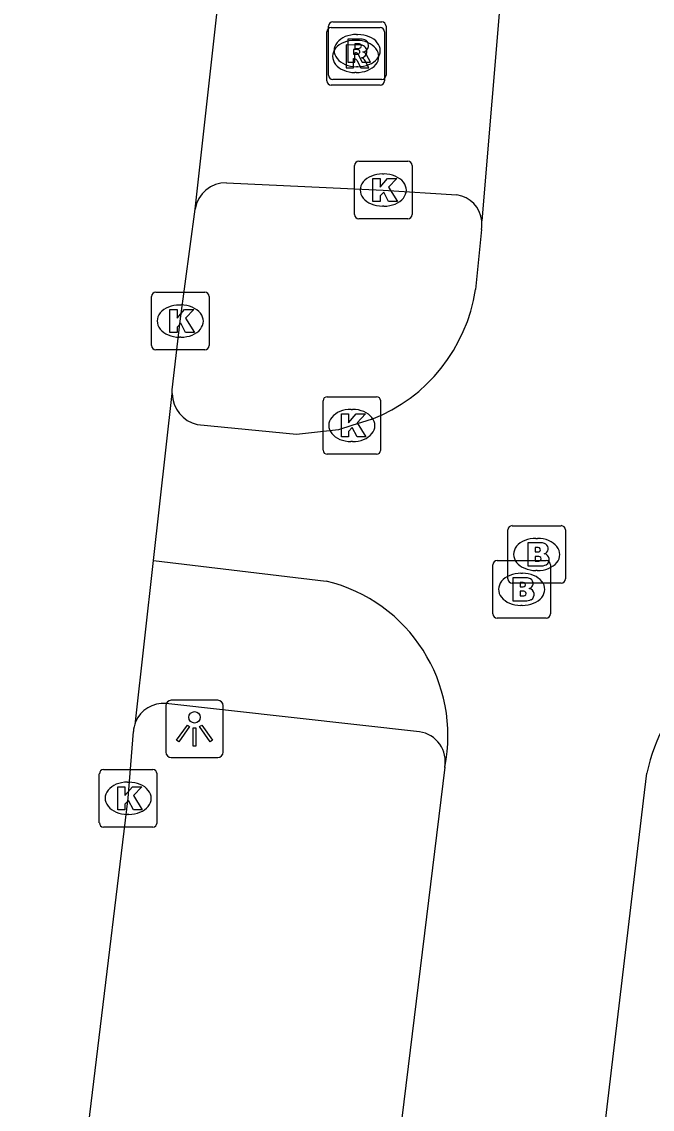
# Model space of a CAD drawing. Extents: x 161243 to 161752, y 384138 to 384885.
# Drawn here: x 161300.92 to 161311.87, y 384646.58 to 384665.48 of the extents above; entities that cross this region are included whole.
import ezdxf

# ---------------------------------------------------------------- set-up
doc = ezdxf.new("R2010")
doc.units = 0
for name, color, linetype in [('IMGEO_Brandkraan', 7, 'Continuous'), ('IMGEO_Fietspad_gesloten', 7, 'Continuous'), ('IMGEO_Kolk', 7, 'Continuous'), ('IMGEO_Lichtpunt', 7, 'Continuous'), ('IMGEO_OVBaan_gesloten', 7, 'Continuous'), ('IMGEO_Rijbaan_lokaal_gesloten', 7, 'Continuous'), ('IMGEO_Rioolput', 7, 'Continuous'), ('IMGEO_Voetpad_open', 7, 'Continuous')]:
    doc.layers.add(name, color=color, linetype=linetype)

msp = doc.modelspace()

# ---------------------------------------------------------------- linework, layer by layer
at = {"layer": 'IMGEO_Brandkraan'}
for p, q in [((161309.434, 384656.724), (161310.286, 384656.724)), ((161309.359, 384655.798), (161309.359, 384656.65)), ((161310.36, 384656.65), (161310.36, 384655.798)), ((161309.847, 384656.504), (161309.872, 384656.504)), ((161309.098, 384655.192), (161309.098, 384656.044)), ((161309.173, 384656.118), (161310.025, 384656.118)), ((161310.099, 384656.044), (161310.099, 384655.192)), ((161309.586, 384655.898), (161309.611, 384655.898)), ((161309.87, 384655.944), (161309.845, 384655.944)), ((161310.286, 384655.724), (161309.434, 384655.724)), ((161309.609, 384655.338), (161309.584, 384655.338)), ((161310.025, 384655.118), (161309.173, 384655.118))]:
    msp.add_line(p, q, dxfattribs=at)
for points in [[(161309.434, 384656.724), (161310.286, 384656.724)], [(161309.359, 384655.798), (161309.359, 384656.65)], [(161310.36, 384656.65), (161310.36, 384655.798)], [(161309.707, 384656.424), (161309.707, 384656.024), (161309.92, 384656.024)], [(161309.938, 384656.424), (161309.707, 384656.424)], [(161309.886, 384656.343), (161309.832, 384656.343), (161309.832, 384656.267)], [(161309.832, 384656.267), (161309.885, 384656.267)], [(161309.894, 384656.191), (161309.832, 384656.191), (161309.832, 384656.11)], [(161309.098, 384655.192), (161309.098, 384656.044)], [(161309.173, 384656.118), (161310.025, 384656.118)], [(161309.832, 384656.11), (161309.894, 384656.11)], [(161310.099, 384656.044), (161310.099, 384655.192)], [(161309.446, 384655.818), (161309.446, 384655.418), (161309.659, 384655.418)], [(161309.677, 384655.818), (161309.446, 384655.818)], [(161310.286, 384655.724), (161309.434, 384655.724)], [(161309.625, 384655.737), (161309.571, 384655.737), (161309.571, 384655.661)], [(161309.571, 384655.661), (161309.624, 384655.661)], [(161309.633, 384655.585), (161309.571, 384655.585), (161309.571, 384655.504)], [(161309.571, 384655.504), (161309.633, 384655.504)], [(161310.025, 384655.118), (161309.173, 384655.118)]]:
    msp.add_lwpolyline(points, dxfattribs=at)
for centre, radius, start, end in [((161309.436, 384656.648), 0.0765, 91.552, 178.448), ((161309.436, 384656.648), 0.0765, 91.552, 178.448), ((161310.284, 384656.648), 0.0765, 1.552, 88.448), ((161310.284, 384656.648), 0.0765, 1.552, 88.448), ((161309.887, 384656.305), 0.0379, 267.8285, 90.9355), ((161309.942, 384656.279), 0.145, 59.4692, 91.5367), ((161309.967, 384656.326), 0.0922, 285.5137, 58.1501), ((161309.895, 384656.15), 0.0404, 269.8759, 90.5077), ((161309.972, 384656.134), 0.105, 301.3115, 78.989), ((161309.175, 384656.042), 0.0765, 91.552, 178.448), ((161309.175, 384656.042), 0.0765, 91.552, 178.448), ((161309.926, 384656.275), 0.251, 268.6676, 293.5347), ((161310.023, 384656.042), 0.0765, 1.552, 88.448), ((161310.023, 384656.042), 0.0765, 1.552, 88.448), ((161309.436, 384655.8), 0.0765, 181.552, 268.448), ((161309.436, 384655.8), 0.0765, 181.552, 268.448), ((161309.681, 384655.673), 0.145, 59.4692, 91.5367), ((161309.706, 384655.72), 0.0922, 285.5137, 58.1501), ((161310.284, 384655.8), 0.0765, 271.552, 358.448), ((161310.284, 384655.8), 0.0765, 271.552, 358.448), ((161309.626, 384655.699), 0.0379, 267.8285, 90.9355), ((161309.634, 384655.544), 0.0404, 269.8759, 90.5077), ((161309.711, 384655.528), 0.105, 301.3115, 78.989), ((161309.665, 384655.669), 0.251, 268.6676, 293.5347), ((161309.175, 384655.194), 0.0765, 181.552, 268.448), ((161309.175, 384655.194), 0.0765, 181.552, 268.448), ((161310.023, 384655.194), 0.0765, 271.552, 358.448), ((161310.023, 384655.194), 0.0765, 271.552, 358.448)]:
    msp.add_arc(centre, radius, start, end, dxfattribs=at)
for centre, major_axis, ratio, start_param, end_param in [((161309.846, 384656.224), (-0.387, 0.002), 0.722429, 4.712389, 7.853982), ((161309.871, 384656.224), (-0.39, 0.002), 0.717154, 1.570796, 4.712389), ((161309.585, 384655.618), (-0.387, 0.002), 0.722429, 4.712389, 7.853982), ((161309.61, 384655.618), (-0.39, 0.002), 0.717154, 1.570796, 4.712389)]:
    msp.add_ellipse(centre, major_axis=major_axis, ratio=ratio, start_param=start_param, end_param=end_param, dxfattribs=at)
at = {"layer": 'IMGEO_Fietspad_gesloten'}
for points in [[(161308.899, 384661.871), (161308.796, 384660.826)], [(161307, 384658.575), (161306.65, 384658.465), (161306.421, 384658.39), (161305.688, 384658.307), (161303.966, 384658.479)], [(161303.207, 384656.117), (161306.204, 384655.76)], [(161270.005, 384301.578), (161270.134, 384303.063), (161273.019, 384327.449), (161276.269, 384355.259), (161281.811, 384402.692), (161289.671, 384470.352), (161296.755, 384531.182), (161299.82, 384554.106), (161304.483, 384590.763), (161310.58, 384642.356), (161311.044, 384646.284), (161311.712, 384651.942), (161311.774, 384652.424)], [(161308.263, 384652.525), (161306.453, 384637.728)]]:
    msp.add_lwpolyline(points, dxfattribs=at)
for centre, radius, start, end in [((161308.436, 384661.965), 0.473, 348.576, 6.8428), ((161305.951, 384661.254), 2.877, 291.3802, 351.4494), ((161304.099, 384659.033), 0.569, 181.4702, 256.469), ((161305.558, 384653.076), 2.761, 348.4852, 76.4663), ((161314.762, 384651.795), 3.054, 99.014, 168.1084)]:
    msp.add_arc(centre, radius, start, end, dxfattribs=at)
at = {"layer": 'IMGEO_Kolk'}
for p, q in [((161306.695, 384662.13), (161306.695, 384662.982)), ((161306.77, 384663.056), (161307.622, 384663.056)), ((161307.696, 384662.982), (161307.696, 384662.13)), ((161307.183, 384662.836), (161307.208, 384662.836)), ((161307.206, 384662.276), (161307.181, 384662.276)), ((161307.622, 384662.056), (161306.77, 384662.056)), ((161303.17, 384659.853), (161303.17, 384660.705)), ((161303.245, 384660.779), (161304.097, 384660.779)), ((161304.171, 384660.705), (161304.171, 384659.853)), ((161303.658, 384660.559), (161303.683, 384660.559)), ((161303.681, 384659.999), (161303.656, 384659.999)), ((161304.097, 384659.779), (161303.245, 384659.779)), ((161306.149, 384658.039), (161306.149, 384658.891)), ((161306.224, 384658.965), (161307.076, 384658.965)), ((161307.15, 384658.891), (161307.15, 384658.039)), ((161306.637, 384658.745), (161306.662, 384658.745)), ((161306.66, 384658.185), (161306.635, 384658.185)), ((161307.076, 384657.965), (161306.224, 384657.965)), ((161302.265, 384651.561), (161302.265, 384652.413)), ((161302.34, 384652.487), (161303.192, 384652.487)), ((161303.266, 384652.413), (161303.266, 384651.561)), ((161302.753, 384652.267), (161302.778, 384652.267)), ((161302.776, 384651.707), (161302.751, 384651.707)), ((161303.192, 384651.487), (161302.34, 384651.487))]:
    msp.add_line(p, q, dxfattribs=at)
for points in [[(161306.695, 384662.13), (161306.695, 384662.982)], [(161306.77, 384663.056), (161307.622, 384663.056)], [(161307.696, 384662.982), (161307.696, 384662.13)], [(161307.016, 384662.756), (161307.139, 384662.756), (161307.139, 384662.605), (161307.269, 384662.756), (161307.433, 384662.756), (161307.287, 384662.605), (161307.44, 384662.356), (161307.288, 384662.356), (161307.203, 384662.52), (161307.139, 384662.453), (161307.139, 384662.356), (161307.016, 384662.356), (161307.016, 384662.756)], [(161307.622, 384662.056), (161306.77, 384662.056)], [(161303.17, 384659.853), (161303.17, 384660.705)], [(161303.245, 384660.779), (161304.097, 384660.779)], [(161304.171, 384660.705), (161304.171, 384659.853)], [(161303.491, 384660.479), (161303.614, 384660.479), (161303.614, 384660.328), (161303.744, 384660.479), (161303.908, 384660.479), (161303.762, 384660.328), (161303.915, 384660.079), (161303.763, 384660.079), (161303.678, 384660.243), (161303.614, 384660.176), (161303.614, 384660.079), (161303.491, 384660.079), (161303.491, 384660.479)], [(161304.097, 384659.779), (161303.245, 384659.779)], [(161306.149, 384658.039), (161306.149, 384658.891)], [(161306.224, 384658.965), (161307.076, 384658.965)], [(161307.15, 384658.891), (161307.15, 384658.039)], [(161306.47, 384658.665), (161306.593, 384658.665), (161306.593, 384658.514), (161306.723, 384658.665), (161306.887, 384658.665), (161306.741, 384658.514), (161306.894, 384658.265), (161306.742, 384658.265), (161306.657, 384658.429), (161306.593, 384658.362), (161306.593, 384658.265), (161306.47, 384658.265), (161306.47, 384658.665)], [(161307.076, 384657.965), (161306.224, 384657.965)], [(161302.265, 384651.561), (161302.265, 384652.413)], [(161302.34, 384652.487), (161303.192, 384652.487)], [(161303.266, 384652.413), (161303.266, 384651.561)], [(161302.586, 384652.187), (161302.709, 384652.187), (161302.709, 384652.036), (161302.839, 384652.187), (161303.003, 384652.187), (161302.857, 384652.036), (161303.01, 384651.787), (161302.858, 384651.787), (161302.773, 384651.951), (161302.709, 384651.884), (161302.709, 384651.787), (161302.586, 384651.787), (161302.586, 384652.187)], [(161303.192, 384651.487), (161302.34, 384651.487)]]:
    msp.add_lwpolyline(points, dxfattribs=at)
for centre, start, end in [((161306.772, 384662.98), 91.552, 178.448), ((161306.772, 384662.98), 91.552, 178.448), ((161307.62, 384662.98), 1.552, 88.448), ((161307.62, 384662.98), 1.552, 88.448), ((161306.772, 384662.132), 181.552, 268.448), ((161306.772, 384662.132), 181.552, 268.448), ((161307.62, 384662.132), 271.552, 358.448), ((161307.62, 384662.132), 271.552, 358.448), ((161303.247, 384660.703), 91.552, 178.448), ((161303.247, 384660.703), 91.552, 178.448), ((161304.095, 384660.703), 1.552, 88.448), ((161304.095, 384660.703), 1.552, 88.448), ((161303.247, 384659.855), 181.552, 268.448), ((161303.247, 384659.855), 181.552, 268.448), ((161304.095, 384659.855), 271.552, 358.448), ((161304.095, 384659.855), 271.552, 358.448), ((161306.226, 384658.889), 91.552, 178.448), ((161306.226, 384658.889), 91.552, 178.448), ((161307.074, 384658.889), 1.552, 88.448), ((161307.074, 384658.889), 1.552, 88.448), ((161306.226, 384658.041), 181.552, 268.448), ((161306.226, 384658.041), 181.552, 268.448), ((161307.074, 384658.041), 271.552, 358.448), ((161307.074, 384658.041), 271.552, 358.448), ((161302.342, 384652.411), 91.552, 178.448), ((161302.342, 384652.411), 91.552, 178.448), ((161303.19, 384652.411), 1.552, 88.448), ((161303.19, 384652.411), 1.552, 88.448), ((161302.342, 384651.563), 181.552, 268.448), ((161302.342, 384651.563), 181.552, 268.448), ((161303.19, 384651.563), 271.552, 358.448), ((161303.19, 384651.563), 271.552, 358.448)]:
    msp.add_arc(centre, 0.0765, start, end, dxfattribs=at)
for centre, major_axis, ratio, start_param, end_param in [((161307.182, 384662.556), (-0.387, 0.002), 0.722429, 4.712389, 7.853982), ((161307.207, 384662.556), (-0.39, 0.002), 0.717154, 1.570796, 4.712389), ((161303.657, 384660.279), (-0.387, 0.002), 0.722429, 4.712389, 7.853982), ((161303.682, 384660.279), (-0.39, 0.002), 0.717154, 1.570796, 4.712389), ((161306.636, 384658.465), (-0.387, 0.002), 0.722429, 4.712389, 7.853982), ((161306.661, 384658.465), (-0.39, 0.002), 0.717154, 1.570796, 4.712389), ((161302.752, 384651.987), (-0.387, 0.002), 0.722429, 4.712389, 7.853982), ((161302.777, 384651.987), (-0.39, 0.002), 0.717154, 1.570796, 4.712389)]:
    msp.add_ellipse(centre, major_axis=major_axis, ratio=ratio, start_param=start_param, end_param=end_param, dxfattribs=at)
at = {"layer": 'IMGEO_Lichtpunt'}
for p, q in [((161304.322, 384653.691), (161303.514, 384653.691)), ((161304.322, 384653.691), (161303.514, 384653.691)), ((161303.42, 384653.596), (161303.42, 384652.789)), ((161303.42, 384653.596), (161303.42, 384652.789)), ((161304.416, 384652.789), (161304.416, 384653.596)), ((161304.416, 384652.789), (161304.416, 384653.596)), ((161303.514, 384652.695), (161304.322, 384652.695)), ((161303.514, 384652.695), (161304.322, 384652.695))]:
    msp.add_line(p, q, dxfattribs=at)
for points in [[(161303.794, 384653.26), (161303.833, 384653.232), (161303.645, 384652.97), (161303.607, 384652.997), (161303.794, 384653.26)], [(161303.896, 384653.212), (161303.943, 384653.212), (161303.943, 384652.89), (161303.896, 384652.89), (161303.896, 384653.212)], [(161304.006, 384653.232), (161304.044, 384653.259), (161304.231, 384652.997), (161304.192, 384652.969), (161304.006, 384653.232)]]:
    msp.add_lwpolyline(points, dxfattribs=at)
msp.add_circle((161303.919, 384653.394), 0.0994, dxfattribs=at)
for centre, start, end in [((161303.514, 384653.596), 90, 180), ((161303.514, 384653.596), 90, 180), ((161304.322, 384653.596), 0, 90), ((161304.322, 384653.596), 0, 90), ((161303.514, 384652.789), 180, 270), ((161303.514, 384652.789), 180, 270), ((161304.322, 384652.789), 270, 0), ((161304.322, 384652.789), 270, 360)]:
    msp.add_arc(centre, 0.0946, start, end, dxfattribs=at)
at = {"layer": 'IMGEO_OVBaan_gesloten'}
for points in [[(161303.932, 384662.223), (161304.91, 384671.043)], [(161303.53, 384659.018), (161303.532, 384659.083), (161303.671, 384660.279), (161303.932, 384662.223)], [(161303.207, 384656.117), (161303.53, 384659.018)], [(161302.895, 384653.315), (161303.207, 384656.117)], [(161301.117, 384638.364), (161302.766, 384651.987), (161302.856, 384653.145)]]:
    msp.add_lwpolyline(points, dxfattribs=at)
msp.add_arc((161303.35, 384653.121), 0.494, 156.9128, 177.2457, dxfattribs=at)
at = {"layer": 'IMGEO_Rijbaan_lokaal_gesloten'}
for points in [[(161309.608, 384670.412), (161308.905, 384662.021)], [(161304.473, 384662.682), (161307.196, 384662.556), (161308.474, 384662.472)]]:
    msp.add_lwpolyline(points, dxfattribs=at)
for centre, radius, start, end in [((161304.463, 384662.146), 0.537, 88.922, 171.7024), ((161308.397, 384661.967), 0.511, 6.0498, 81.3522)]:
    msp.add_arc(centre, radius, start, end, dxfattribs=at)
at = {"layer": 'IMGEO_Rioolput'}
for p, q in [((161306.242, 384664.553), (161306.242, 384665.405)), ((161306.317, 384665.479), (161307.169, 384665.479)), ((161307.243, 384665.405), (161307.243, 384664.553)), ((161306.216, 384664.452), (161306.216, 384665.304)), ((161306.291, 384665.378), (161307.143, 384665.378)), ((161306.73, 384665.259), (161306.755, 384665.259)), ((161307.217, 384665.304), (161307.217, 384664.452)), ((161306.704, 384665.158), (161306.729, 384665.158)), ((161306.753, 384664.699), (161306.728, 384664.699)), ((161307.169, 384664.479), (161306.317, 384664.479)), ((161306.727, 384664.598), (161306.702, 384664.598)), ((161307.143, 384664.378), (161306.291, 384664.378))]:
    msp.add_line(p, q, dxfattribs=at)
for points in [[(161306.242, 384664.553), (161306.242, 384665.405)], [(161306.317, 384665.479), (161307.169, 384665.479)], [(161307.243, 384665.405), (161307.243, 384664.553)], [(161306.216, 384664.452), (161306.216, 384665.304)], [(161306.291, 384665.378), (161307.143, 384665.378)], [(161307.217, 384665.304), (161307.217, 384664.452)], [(161306.805, 384665.076), (161306.553, 384665.078), (161306.553, 384664.678)], [(161306.831, 384665.177), (161306.579, 384665.179), (161306.579, 384664.779)], [(161306.757, 384665.098), (161306.703, 384665.098), (161306.703, 384665.017)], [(161306.553, 384664.678), (161306.677, 384664.678), (161306.677, 384664.84), (161306.688, 384664.84)], [(161306.579, 384664.779), (161306.703, 384664.779), (161306.703, 384664.941), (161306.714, 384664.941)], [(161306.731, 384664.997), (161306.677, 384664.997), (161306.677, 384664.916)], [(161306.677, 384664.916), (161306.729, 384664.916)], [(161306.703, 384665.017), (161306.755, 384665.017)], [(161306.761, 384664.912), (161306.832, 384664.779), (161306.972, 384664.779), (161306.907, 384664.905)], [(161306.735, 384664.811), (161306.806, 384664.678), (161306.946, 384664.678), (161306.881, 384664.804)], [(161307.169, 384664.479), (161306.317, 384664.479)], [(161307.143, 384664.378), (161306.291, 384664.378)]]:
    msp.add_lwpolyline(points, dxfattribs=at)
for centre, radius, start, end in [((161306.319, 384665.403), 0.0765, 91.552, 178.448), ((161306.319, 384665.403), 0.0765, 91.552, 178.448), ((161307.167, 384665.403), 0.0765, 1.552, 88.448), ((161307.167, 384665.403), 0.0765, 1.552, 88.448), ((161306.293, 384665.302), 0.0765, 91.552, 178.448), ((161306.293, 384665.302), 0.0765, 91.552, 178.448), ((161307.141, 384665.302), 0.0765, 1.552, 88.448), ((161307.141, 384665.302), 0.0765, 1.552, 88.448), ((161306.739, 384665.206), 0.19, 274.7715, 282.9687), ((161306.763, 384665.002), 0.0964, 77.0061, 93.1865), ((161306.777, 384665.059), 0.0378, 276.6634, 79.6772), ((161306.804, 384664.966), 0.109, 350.3612, 89.416), ((161306.83, 384665.067), 0.109, 350.3612, 89.416), ((161306.828, 384665.067), 0.112, 277.5842, 350.9817), ((161306.687, 384664.787), 0.0533, 26.0293, 88.6989), ((161306.713, 384664.888), 0.0533, 26.0293, 88.6989), ((161306.713, 384665.105), 0.19, 274.7715, 282.9687), ((161306.737, 384664.901), 0.0964, 77.0061, 93.1865), ((161306.751, 384664.958), 0.0378, 276.6634, 79.6772), ((161306.802, 384664.966), 0.112, 277.5842, 350.9817), ((161306.786, 384664.751), 0.108, 29.5134, 73.7905), ((161306.812, 384664.852), 0.108, 29.5134, 73.7905), ((161306.319, 384664.555), 0.0765, 181.552, 268.448), ((161306.319, 384664.555), 0.0765, 181.552, 268.448), ((161307.167, 384664.555), 0.0765, 271.552, 358.448), ((161307.167, 384664.555), 0.0765, 271.552, 358.448), ((161306.293, 384664.454), 0.0765, 181.552, 268.448), ((161306.293, 384664.454), 0.0765, 181.552, 268.448), ((161307.141, 384664.454), 0.0765, 271.552, 358.448), ((161307.141, 384664.454), 0.0765, 271.552, 358.448)]:
    msp.add_arc(centre, radius, start, end, dxfattribs=at)
for centre, major_axis, ratio, start_param, end_param in [((161306.729, 384664.979), (-0.387, 0.002), 0.722429, 4.712389, 7.853982), ((161306.754, 384664.979), (-0.39, 0.002), 0.717154, 1.570796, 4.712389), ((161306.703, 384664.878), (-0.387, 0.002), 0.722429, 4.712389, 7.853982), ((161306.728, 384664.878), (-0.39, 0.002), 0.717154, 1.570796, 4.712389)]:
    msp.add_ellipse(centre, major_axis=major_axis, ratio=ratio, start_param=start_param, end_param=end_param, dxfattribs=at)
at = {"layer": 'IMGEO_Voetpad_open'}
msp.add_lwpolyline([(161307.824, 384653.142), (161303.422, 384653.632)], dxfattribs=at)
for centre, radius, start, end in [((161303.374, 384653.115), 0.519, 84.7121, 157.3432), ((161307.75, 384652.625), 0.522, 348.9776, 81.8866)]:
    msp.add_arc(centre, radius, start, end, dxfattribs=at)

doc.saveas('drawing.dxf')
